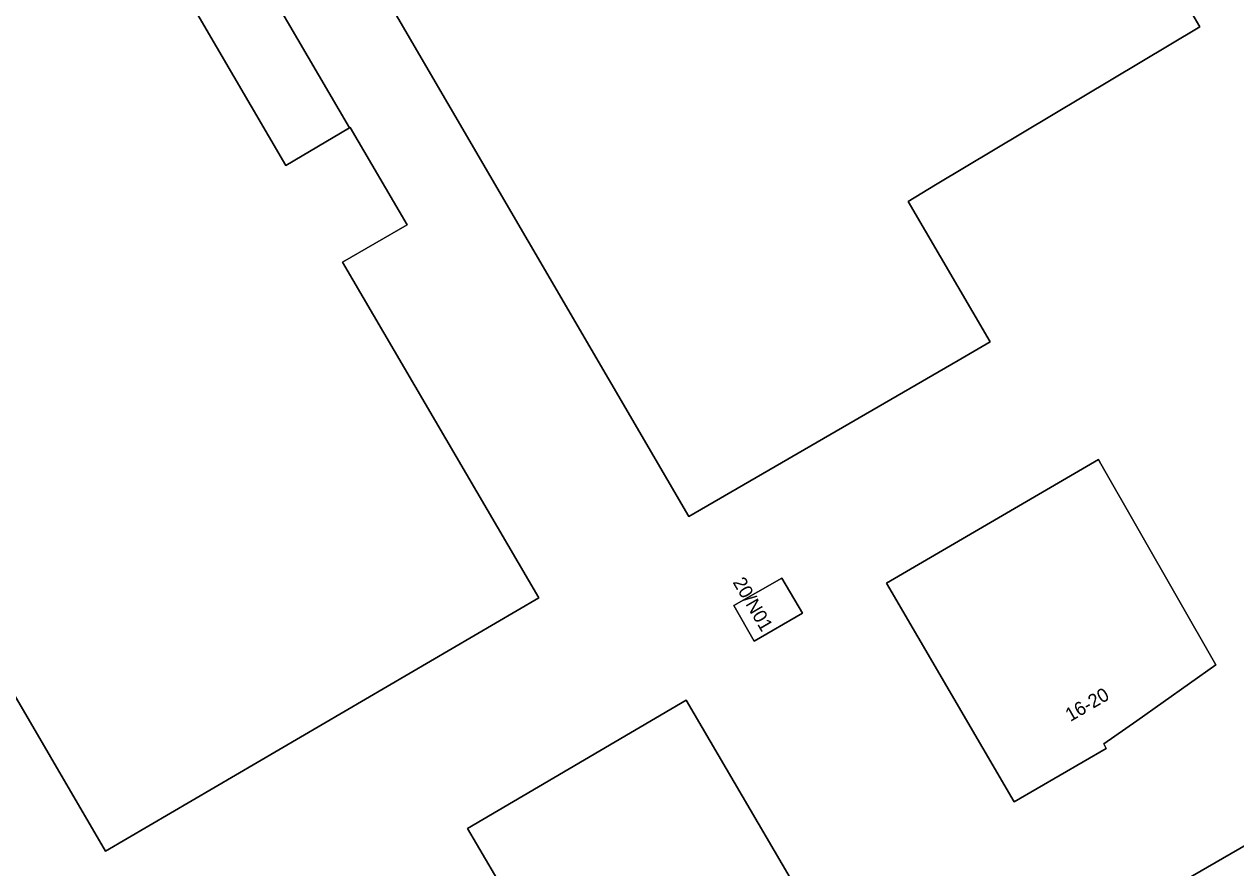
# Model space of a CAD drawing. Extents: x 157692 to 159674, y 381452 to 383291.
# Drawn here: x 159358.3 to 159447.4, y 382380.1 to 382442.1 of the extents above; entities that cross this region are included whole.
import ezdxf

# ---------------------------------------------------------------- set-up
doc = ezdxf.new("R2010")
doc.units = 0
for name, color, linetype in [('IMGEO_Pand', 7, 'Continuous'), ('IMGEO_Pand_nummerreeks', 7, 'Continuous'), ('IMGEO_Terreindeel_gesloten', 7, 'Continuous'), ('IMGEO_Voetpad_open', 7, 'Continuous')]:
    doc.layers.add(name, color=color, linetype=linetype)

msp = doc.modelspace()

# ---------------------------------------------------------------- linework, layer by layer
at = {"layer": 'IMGEO_Pand'}
for points in [[(159409.291, 382502.562), (159365.665, 382477.106), (159407.201, 382405.92), (159426.989, 382417.388), (159429.35, 382418.757), (159423.316, 382429.099), (159425.334, 382430.307), (159444.771, 382441.932)], [(159382.243, 382434.507), (159377.555, 382431.744), (159363.704, 382455.458), (159359.858, 382462.043), (159346.154, 382454.048), (159345.728, 382454.744), (159345.43, 382454.569), (159345.558, 382454.331), (159341.762, 382452.105), (159341.622, 382452.348), (159341.32, 382452.172), (159341.704, 382451.459), (159328.018, 382443.448), (159364.288, 382381.326), (159396.151, 382399.933), (159381.724, 382424.614), (159386.466, 382427.381), (159382.29, 382434.535)], [(159440.13, 382390.905), (159445.949, 382395.012), (159437.488, 382409.795), (159437.311, 382410.108), (159421.72, 382401.024), (159431.12, 382384.942), (159437.878, 382388.875), (159437.709, 382389.197)], [(159414.021, 382401.397), (159410.491, 382399.372), (159411.996, 382396.75), (159415.547, 382398.813)], [(159406.789, 382371.364), (159409.51, 382372.64), (159409.664, 382372.376), (159416.411, 382376.331), (159407.001, 382392.409), (159390.913, 382382.98), (159394.873, 382376.211), (159395.495, 382376.587), (159400.335, 382368.338)]]:
    msp.add_lwpolyline(points, close=True, dxfattribs=at)
at = {"layer": 'IMGEO_Terreindeel_gesloten'}
for points in [[(159444.771, 382441.932), (159425.334, 382430.307), (159423.316, 382429.099), (159429.35, 382418.757), (159426.989, 382417.388), (159407.201, 382405.92), (159365.665, 382477.106), (159409.291, 382502.562)], [(159363.704, 382455.458), (159368.386, 382458.215), (159382.243, 382434.507), (159382.29, 382434.535), (159386.466, 382427.381), (159381.724, 382424.614), (159396.151, 382399.933), (159364.288, 382381.326), (159328.018, 382443.448), (159341.704, 382451.459), (159341.32, 382452.172), (159341.622, 382452.348), (159341.762, 382452.105), (159345.558, 382454.331), (159345.43, 382454.569), (159345.728, 382454.744), (159346.154, 382454.048), (159359.858, 382462.043)], [(159368.386, 382458.215), (159363.704, 382455.458), (159377.555, 382431.744), (159382.243, 382434.507)], [(159445.949, 382395.012), (159440.13, 382390.905), (159437.709, 382389.197), (159437.878, 382388.875), (159431.12, 382384.942), (159421.72, 382401.024), (159437.311, 382410.108), (159437.488, 382409.795)], [(159415.547, 382398.813), (159411.996, 382396.75), (159410.491, 382399.372), (159414.021, 382401.397)], [(159407.001, 382392.409), (159416.411, 382376.331), (159409.664, 382372.376), (159409.51, 382372.64), (159406.789, 382371.364), (159400.335, 382368.338), (159395.495, 382376.587), (159394.873, 382376.211), (159390.913, 382382.98)]]:
    msp.add_lwpolyline(points, close=True, dxfattribs=at)
msp.add_lwpolyline([(159352.531, 382358.832), (159360.481, 382345.384), (159366.791, 382334.621), (159371.307, 382337.202), (159371.24, 382337.319), (159380.619, 382342.772), (159479.765, 382400.029), (159490.281, 382406.143), (159478.308, 382431.393), (159475.507, 382437.131), (159474.916, 382438.343), (159474.409, 382438.531), (159473.533, 382440.415), (159472.136, 382443.422)], dxfattribs=at)
at = {"layer": 'IMGEO_Voetpad_open'}
msp.add_lwpolyline([(159478.308, 382431.393), (159490.281, 382406.143), (159479.765, 382400.029), (159380.619, 382342.772), (159371.24, 382337.319), (159371.307, 382337.202), (159366.791, 382334.621), (159363.234, 382332.595)], dxfattribs=at)

# ---------------------------------------------------------------- texts
at = {"layer": 'IMGEO_Pand_nummerreeks'}
for s, rotation, p in [('20/N01', 300.32763, (159410.391, 382401.095)), ('16-20', 30.19842, (159435.251, 382390.811))]:
    msp.add_text(s, height=1, rotation=rotation, dxfattribs=at).set_placement(p)

doc.saveas('drawing.dxf')
